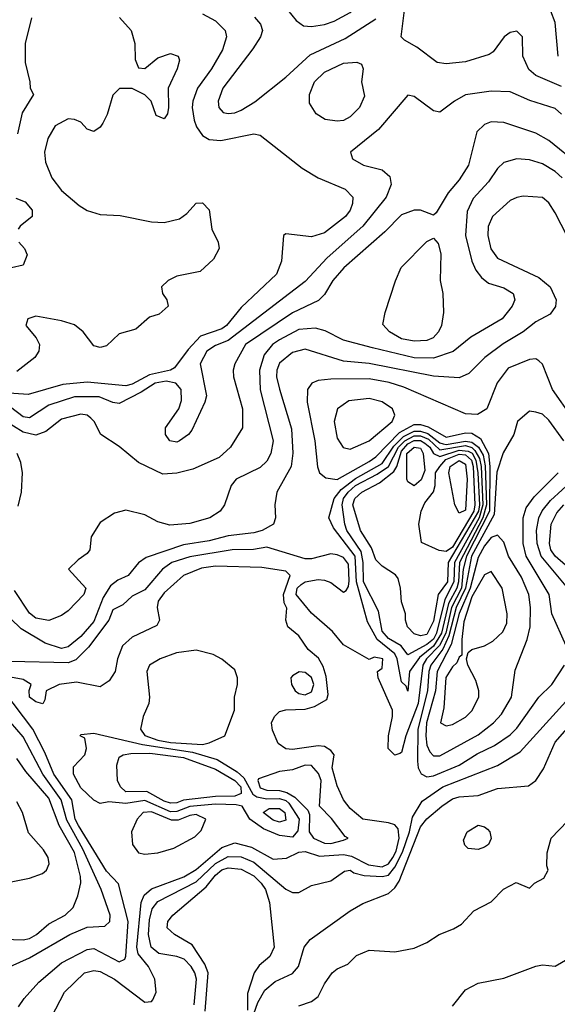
# Model space of a CAD drawing. Header units: inches. Extents: x 1793389 to 1900389, y 320802 to 470796.
# Tile 326 of 656: x 1840519 to 1842197, y 422392 to 425464. Entities that reach past the tile are written whole.
import ezdxf

# ---------------------------------------------------------------- set-up
doc = ezdxf.new("R2010")
doc.units = ezdxf.units.IN
doc.header["$MEASUREMENT"] = 0
doc.layers.add('B8442', color=7, linetype='Continuous')

msp = doc.modelspace()

# ---------------------------------------------------------------- linework, layer by layer
at = {"layer": 'B8442', "color": 2}
for points, elevation in [([(1841386.3, 425706.3), (1841290, 425692), (1841270, 425683.7), (1841224, 425650), (1841210.7, 425630), (1841207.7, 425610), (1841216.3, 425590), (1841234.8, 425570), (1841333.3, 425513.3), (1841354.7, 425494.7), (1841381.7, 425461.7), (1841404.7, 425444.7), (1841430, 425442.4), (1841470, 425448.5), (1841500.8, 425459.2), (1841550, 425486.4), (1841595.3, 425524.7), (1841608, 425550), (1841614.3, 425590), (1841609.6, 425610), (1841591.8, 425631.8), (1841425.6, 425705.6)], 350), ([(1841510, 425147), (1841472.1, 425152.1), (1841444, 425170), (1841423.7, 425203.7), (1841423.7, 425230), (1841439.5, 425270), (1841470, 425300.5), (1841530, 425328), (1841570.8, 425330.8), (1841585.4, 425325.4), (1841590.8, 425310.8), (1841586, 425270), (1841594.6, 425225.4), (1841579.1, 425190), (1841550, 425160.9), (1841530, 425149.5)], 342), ([(1841750, 424460.5), (1841710, 424468.2), (1841672.7, 424490), (1841652.5, 424512.5), (1841659.6, 424550), (1841691.3, 424648.7), (1841709.7, 424690.3), (1841790, 424771.3), (1841810, 424782), (1841825.4, 424765.4), (1841833.2, 424733.2), (1841830.7, 424650), (1841839.1, 424610), (1841841.6, 424550), (1841834.9, 424510), (1841825.5, 424490), (1841808.8, 424471.2), (1841790, 424462.4)], 350), ([(1841610, 424282.4), (1841545.7, 424274.3), (1841510.8, 424250), (1841500.4, 424210), (1841510, 424158), (1841528.7, 424128.7), (1841550, 424123.8), (1841609.3, 424150), (1841680.9, 424210), (1841689.3, 424230), (1841682.7, 424250), (1841650, 424271.6)], 366), ([(1841850, 424138.3), (1841910, 424149), (1841930, 424145.9), (1841950.4, 424130.4), (1841964.9, 424104.9), (1841971.4, 424071.4), (1841975.3, 423950), (1841964.3, 423910), (1841891.2, 423770), (1841888.6, 423710), (1841883, 423690), (1841857.5, 423642.5), (1841835.3, 423550), (1841810.3, 423509.7), (1841766.6, 423473.4), (1841735.2, 423430), (1841730, 423368.7), (1841724.7, 423384.7), (1841710, 423398), (1841697.5, 423470), (1841690, 423485.1), (1841634.2, 423530), (1841604.9, 423584.9), (1841569.9, 423709.9), (1841565.7, 423790), (1841498, 423878), (1841483.7, 423910), (1841500.3, 423970), (1841522.2, 423997.8), (1841567.2, 424032.8), (1841650, 424079), (1841686.3, 424133.7), (1841716.5, 424163.5), (1841750, 424180.5), (1841770, 424180.5), (1841793.1, 424173.1), (1841830, 424144), (1841840.6, 424140.6)], 358), ([(1841830, 424122.2), (1841910, 424135.2), (1841930, 424129.2), (1841939.8, 424119.8), (1841954.3, 424094.3), (1841959.3, 424070), (1841964.4, 423950), (1841952.7, 423910), (1841875.8, 423770), (1841873.8, 423710), (1841845.3, 423654.7), (1841819.7, 423550), (1841810, 423531.5), (1841790, 423514.6), (1841730, 423482.6), (1841709.8, 423510), (1841670, 423532.8), (1841650, 423556.2), (1841638.7, 423618.7), (1841591.5, 423710), (1841590.6, 423770), (1841584.7, 423804.7), (1841540.2, 423870), (1841533.2, 423890), (1841525, 423950), (1841529.9, 423970.1), (1841543.9, 423990), (1841567, 424010), (1841634.6, 424045.4), (1841670.3, 424069.7), (1841701.1, 424130), (1841720.7, 424150), (1841750, 424165.2), (1841770, 424165.3), (1841794.9, 424154.9)], 354), ([(1841830, 424100.7), (1841890, 424121.1), (1841918.1, 424118.1), (1841930.9, 424110.9), (1841942.4, 424090), (1841948.7, 424050), (1841953.6, 423950), (1841950.6, 423930), (1841855.8, 423770), (1841853.9, 423710), (1841824.9, 423670), (1841810, 423587), (1841790, 423545.3), (1841770, 423541.1), (1841750, 423547.6), (1841729.2, 423570), (1841722.7, 423590), (1841722.7, 423610), (1841710, 423648), (1841707.6, 423690), (1841700.2, 423720.2), (1841692, 423732), (1841650, 423759), (1841630, 423779), (1841616.4, 423816.4), (1841583, 423870), (1841558.9, 423950), (1841565.4, 423970), (1841586.3, 423990), (1841641.5, 424018.5), (1841686.1, 424053.9), (1841695.9, 424070), (1841710, 424117.3), (1841730, 424140.1), (1841750, 424151.1), (1841770, 424150.8), (1841783.1, 424143.1), (1841798.4, 424130), (1841810.5, 424110.5)], 350), ([(1841750, 424009), (1841730, 424022), (1841727, 424030), (1841727.5, 424110), (1841750, 424130.6), (1841770, 424127), (1841778.5, 424110), (1841782.8, 424057.2), (1841772.3, 424027.7)], 346), ([(1841850, 423804.4), (1841827.6, 423807.6), (1841773.2, 423833.2), (1841764.5, 423890), (1841772.3, 423930), (1841783.3, 423956.7), (1841810, 423990.8), (1841816, 424010), (1841816.9, 424050), (1841829.6, 424070), (1841848.5, 424091.5), (1841890, 424108.2), (1841910, 424106), (1841928.4, 424090), (1841933.7, 424070), (1841939.7, 423950), (1841936, 423930), (1841870, 423817.8)], 346), ([(1841890, 423924), (1841877.2, 423950), (1841858.5, 424050), (1841862.4, 424070), (1841890, 424088.9), (1841910, 424077.4), (1841915, 424030), (1841910, 423934)], 342), ([(1842010, 423856), (1841990, 423847.8), (1841970, 423822.6), (1841950, 423786), (1841924.4, 423690), (1841890.8, 423610.8), (1841865.5, 423514.5), (1841821.5, 423430), (1841816.1, 423370), (1841789, 423270), (1841786, 423230), (1841790, 423200.7), (1841799.4, 423179.4), (1841810, 423166.7), (1841830, 423167.2), (1841950, 423232.2), (1841998, 423270), (1842022.8, 423297.2), (1842053.6, 423350), (1842065.6, 423434.4), (1842102.9, 423530), (1842111.6, 423570), (1842112.8, 423630), (1842107.8, 423670), (1842084.6, 423724.6), (1842044.7, 423790), (1842030, 423834)], 370), ([(1841990, 423742.7), (1841970, 423732.3), (1841930, 423663.5), (1841905, 423585), (1841898.3, 423530), (1841898.8, 423481.2), (1841890, 423475.3), (1841883.1, 423456.9), (1841870, 423444.5), (1841848.8, 423411.2), (1841843.1, 423316.9), (1841832, 423270), (1841850, 423261), (1841870, 423264.9), (1841910, 423288), (1841930, 423307.3), (1841952.3, 423350), (1841952.3, 423370), (1841942.5, 423402.5), (1841917.2, 423450), (1841913.2, 423470), (1841919, 423490), (1841930, 423498.8), (1841970, 423510.5), (1841995.6, 423524.4), (1842026.5, 423553.5), (1842039.1, 423580.9), (1842040.5, 423610), (1842025.1, 423690)], 374), ([(1841070, 423497.2), (1841008.9, 423488.9), (1840958, 423470), (1840924.7, 423450), (1840916, 423430), (1840924, 423350), (1840922, 423330), (1840904.4, 423290), (1840896.5, 423250), (1840910, 423230.4), (1840950, 423216.1), (1840990, 423208.5), (1841090, 423202.8), (1841110, 423207.2), (1841159.3, 423230), (1841189.6, 423310), (1841189.3, 423350), (1841199.3, 423390), (1841199.3, 423410), (1841190, 423435.3), (1841150, 423469), (1841123.2, 423483.2)], 370), ([(1841390.7, 423429.3), (1841370, 423417.2), (1841364.9, 423410), (1841367.7, 423390), (1841379.1, 423370), (1841390, 423361.6), (1841410, 423357.6), (1841430, 423366.3), (1841437.3, 423390), (1841430, 423411.8), (1841410, 423426.6)], 370), ([(1841290, 423033.4), (1841330, 423033.9), (1841350, 423027.8), (1841359.3, 423019.3), (1841391.5, 422970), (1841387.2, 422932.8), (1841370, 422913.3), (1841330, 422918.9), (1841279.7, 422939.7), (1841236.9, 422970), (1841213.3, 423010), (1841194.4, 423014.4), (1841130, 423016.4), (1841050, 423009.3), (1841010, 422993), (1840990, 422992.9), (1840910, 423027.7), (1840850, 423018.2), (1840796.9, 423023.1), (1840770, 423018), (1840750, 423028.7), (1840710, 423067), (1840686.6, 423110), (1840687, 423133), (1840722, 423170), (1840728, 423190), (1840722, 423222), (1840708, 423230), (1840710, 423234), (1840750, 423238), (1840902.6, 423202.6), (1841058.8, 423178.8), (1841135.6, 423155.6), (1841197.5, 423117.5), (1841218.6, 423098.6), (1841247, 423047), (1841259.1, 423039.1)], 366), ([(1840990, 423019.1), (1840970, 423025.2), (1840916.1, 423056.1), (1840850, 423054.8), (1840833.7, 423070), (1840824.2, 423090), (1840822.3, 423137.7), (1840830, 423162.8), (1840842, 423170), (1840865.9, 423174.1), (1840924.8, 423175.2), (1841030, 423161.5), (1841130, 423125), (1841190.1, 423090.1), (1841209.2, 423070), (1841210.7, 423049.3), (1841190, 423041.6), (1841130, 423040.5), (1841030, 423028.5), (1841010, 423020.2)], 362), ([(1841410, 423138.3), (1841370, 423123.5), (1841330, 423118.5), (1841264.7, 423095.3), (1841262, 423090), (1841270, 423067.2), (1841290, 423060.2), (1841330, 423058.5), (1841352.5, 423052.5), (1841378.1, 423038.1), (1841418, 422998), (1841423.9, 422983.9), (1841422.2, 422930), (1841435.5, 422910), (1841470, 422894.6), (1841490, 422893.4), (1841530, 422903.8), (1841544, 422910), (1841535.1, 422915.1), (1841491.8, 422971.8), (1841455.1, 423010), (1841459.8, 423090), (1841451.9, 423111.9), (1841430, 423136.9)], 370), ([(1841330, 422959.7), (1841310, 422966), (1841278.7, 422990), (1841297.7, 423002.3), (1841330, 423002.6), (1841346.4, 422990), (1841350, 422966)], 362), ([(1840930, 422992.3), (1840904, 422990), (1840885.5, 422970), (1840867.7, 422930), (1840870.7, 422890.7), (1840890, 422864.7), (1840910, 422860.7), (1840950, 422864.4), (1841000.5, 422879.5), (1841065.7, 422914.3), (1841085.4, 422934.6), (1841099.6, 422970), (1841070, 422984.4), (1841050, 422981.4), (1841013.9, 422966.1), (1840993.1, 422966.9)], 370), ([(1841950, 422875.3), (1841918, 422878), (1841908.4, 422888.4), (1841904, 422904), (1841915.3, 422930), (1841950, 422950.8), (1841970, 422946), (1841978.5, 422938.5), (1841986, 422930), (1841990.7, 422909.3), (1841982, 422890), (1841970, 422882)], 354)]:
    msp.add_lwpolyline(points, close=True, dxfattribs=dict(at, elevation=elevation))
for points, elevation in [([(1842210, 425255.1), (1842130, 425289.6), (1842108.1, 425308.1), (1842089.2, 425350), (1842088, 425410), (1842070, 425428), (1842050, 425424), (1842031.3, 425410), (1841996.3, 425363.7), (1841984.5, 425355.5), (1841910, 425332.3), (1841850, 425326), (1841822, 425330), (1841758, 425378), (1841720.2, 425400.2), (1841709.2, 425410), (1841722, 425510)], 342), ([(1842199.5, 425350), (1842190, 425455.3), (1842176.2, 425490)], 338), ([(1841090, 425482.4), (1841130, 425460.5), (1841160.7, 425430), (1841164.9, 425410), (1841152.4, 425370), (1841117.6, 425310), (1841074.4, 425250), (1841059.5, 425210), (1841057, 425190), (1841063.1, 425150), (1841070.4, 425130), (1841090, 425102), (1841110.3, 425090.3), (1841146.9, 425086.9), (1841250, 425107.7), (1841270, 425104), (1841400.6, 425000.6), (1841450, 424970.4), (1841534.7, 424934.7), (1841559.1, 424910), (1841558, 424890), (1841550.4, 424870), (1841535.5, 424850), (1841470, 424798.4), (1841430, 424786), (1841350, 424795.3), (1841342, 424790), (1841336, 424710), (1841320.7, 424670), (1841210, 424566), (1841164.9, 424510), (1841150, 424498.8), (1841083.2, 424476.8), (1841045.1, 424434.9), (1841002.5, 424377.5), (1840989.3, 424370.7), (1840923.9, 424356.1), (1840870, 424326.3), (1840850, 424321.8), (1840730, 424333), (1840654.3, 424325.7), (1840545.1, 424294.9), (1840395.4, 424304.6)], 342), ([(1840830.3, 425470.3), (1840867.3, 425430), (1840878.8, 425390), (1840879.6, 425339.6), (1840890, 425314), (1840910, 425312), (1840950, 425344.7), (1840990, 425358), (1841014, 425350), (1841018, 425338), (1841010.8, 425310), (1840982.8, 425250), (1840984, 425190), (1840980.7, 425170), (1840970, 425154), (1840944.5, 425164.5), (1840929, 425210), (1840910, 425229), (1840870, 425248.7), (1840831.1, 425248.9), (1840810, 425228), (1840792.5, 425167.5), (1840778.8, 425141.2), (1840770, 425128.7), (1840750, 425115.3), (1840730, 425122), (1840710, 425144), (1840690, 425152.3), (1840670, 425154.5), (1840630, 425132.3), (1840607.1, 425092.9), (1840596.3, 425050), (1840599.3, 425019.3), (1840619.1, 424970), (1840650, 424930.7), (1840704.4, 424884.4), (1840730, 424868), (1840770, 424855.5), (1840832.8, 424852.8), (1840930, 424833.4), (1840970, 424830.6), (1841017.5, 424842.5), (1841040.9, 424859.1), (1841070, 424891.3), (1841090, 424892), (1841110.7, 424870.7), (1841118.8, 424810), (1841138, 424770), (1841142, 424750), (1841123.6, 424716.4), (1841082, 424678), (1841010, 424664), (1840982, 424650), (1840962, 424630), (1840964.7, 424610), (1840978, 424590), (1840982, 424570), (1840954.8, 424545.2), (1840924.5, 424535.5), (1840881.4, 424498.6), (1840830, 424484), (1840790, 424446), (1840770, 424441.2), (1840750, 424446), (1840717.2, 424490), (1840690, 424512), (1840650, 424524.5), (1840570, 424539), (1840544.7, 424530), (1840538, 424510), (1840570.7, 424470.7), (1840581, 424450), (1840578.8, 424430), (1840566, 424410), (1840510, 424366)], 338), ([(1840556, 425470), (1840536, 425390), (1840536, 425330), (1840551.3, 425270), (1840552, 425250), (1840562, 425230), (1840526.6, 425173.4), (1840512.3, 425107.7)], 334), ([(1841251.8, 425471.8), (1841270.7, 425450), (1841277.3, 425430), (1841270.7, 425410), (1841247.1, 425372.9), (1841153, 425250), (1841138, 425210), (1841140.7, 425190), (1841154, 425174), (1841170, 425170.7), (1841190, 425173.4), (1841210, 425182), (1841252.9, 425207.1), (1841350, 425284.9), (1841425.6, 425354.4), (1841535.1, 425404.9), (1841630, 425466)], 346), ([(1842210, 425169.4), (1842190, 425187), (1842111.4, 425211.4), (1842050, 425238.4), (1841990, 425240.7), (1841910.4, 425229.6), (1841876, 425210), (1841830, 425175.3), (1841810, 425179), (1841750, 425224), (1841730, 425228.7), (1841639, 425121), (1841551.3, 425050), (1841558, 425030), (1841592, 425010), (1841650, 424995.5), (1841674.2, 424974.2), (1841678, 424950), (1841662.4, 424910), (1841590, 424819.6), (1841478.9, 424721.1), (1841410, 424647.3), (1841170, 424462.4), (1841130, 424447), (1841103, 424430), (1841082.8, 424390), (1841102, 424290), (1841097.3, 424270), (1841056.7, 424183.3), (1841046, 424170), (1841018, 424150), (1841010, 424146), (1840988, 424150), (1840974, 424170), (1840974, 424190), (1841016, 424250), (1841024.1, 424275.9), (1841022.9, 424310), (1841006, 424330), (1840976.5, 424336.5), (1840942.4, 424330), (1840898.5, 424301.5), (1840830, 424266.6), (1840810, 424269.5), (1840767.2, 424287.2), (1840690, 424287.6), (1840610, 424261.5), (1840550, 424221.7), (1840530, 424224.4), (1840490, 424254.5)], 346), ([(1842265.1, 425010), (1842170, 425087), (1842130, 425109.5), (1842030, 425142.7), (1841990, 425145.2), (1841970, 425137.2), (1841945.8, 425114.2), (1841919.3, 425010), (1841890, 424963.7), (1841856.2, 424923.8), (1841819.1, 424860.9), (1841810, 424854), (1841770, 424869.2), (1841750, 424869.3), (1841710, 424855.1), (1841658.5, 424801.5), (1841530.4, 424690), (1841496.4, 424650), (1841470, 424606), (1841452, 424588), (1841370, 424549.7), (1841224.2, 424450), (1841190.5, 424390), (1841185.5, 424370), (1841186, 424350), (1841214.9, 424250), (1841214, 424190), (1841177.3, 424130), (1841141.7, 424098.3), (1841059, 424061), (1841010, 424049.5), (1840966.2, 424046.2), (1840890, 424082), (1840830, 424132), (1840772.7, 424170), (1840751.8, 424210), (1840740.8, 424220.8), (1840730, 424229.5), (1840710, 424233.3), (1840650, 424217.6), (1840600.9, 424179.1), (1840570, 424168), (1840530, 424177.3), (1840470, 424214.8)], 350), ([(1842211.8, 424970), (1842189.7, 424989.7), (1842150, 425013.6), (1842110, 425027), (1842070.6, 425029.4), (1842030, 425018), (1842010, 424999.3), (1841982, 424958), (1841934.4, 424905.6), (1841914.9, 424865.1), (1841910.3, 424790), (1841930.3, 424710.3), (1841942.3, 424682.3), (1841959.9, 424659.9), (1841982, 424642), (1842030, 424627.7), (1842058.8, 424610), (1842064, 424590), (1842056.3, 424570), (1842024.9, 424530), (1841927.2, 424472.8), (1841871.5, 424428.5), (1841810, 424407.3), (1841750, 424408.7), (1841619.5, 424439.5), (1841530, 424463.6), (1841472.6, 424492.6), (1841441.7, 424501.7), (1841390, 424497.4), (1841330, 424465.4), (1841308.4, 424450), (1841282.2, 424417.8), (1841267.2, 424370), (1841269, 424309), (1841310.3, 424150), (1841302.4, 424110), (1841290, 424086), (1841270, 424067), (1841194.8, 424030), (1841178.8, 424010), (1841158, 423950), (1841144.7, 423930), (1841112, 423910), (1841050, 423892.3), (1840987.2, 423887.2), (1840950, 423897.2), (1840910, 423919), (1840850, 423934), (1840815.3, 423924.7), (1840770, 423895.3), (1840742, 423850), (1840738, 423810), (1840730, 423798), (1840701.4, 423778.6), (1840671.3, 423750), (1840726, 423690), (1840718.8, 423670), (1840670, 423619), (1840650, 423605.2), (1840610.5, 423589.5), (1840570, 423597), (1840550, 423612.3), (1840502.5, 423682.5)], 354), ([(1842247.3, 424750), (1842190, 424861.2), (1842170, 424892.7), (1842150, 424909.2), (1842090, 424912.7), (1842070, 424909.4), (1842050, 424899.3), (1841994, 424850), (1841981.3, 424818.7), (1841980.4, 424790), (1841989, 424749), (1842010, 424719.3), (1842139.2, 424659.2), (1842174, 424630), (1842193, 424590), (1842190.6, 424569.4), (1842174.6, 424545.4), (1842130, 424520.7), (1842090, 424489.5), (1842027.9, 424452.1), (1841970.3, 424409.7), (1841920.4, 424359.6), (1841890, 424346.6), (1841810, 424351.2), (1841610, 424390.9), (1841530, 424398.3), (1841410, 424435.6), (1841370, 424425.6), (1841330, 424391.8), (1841321.1, 424370), (1841320.3, 424350), (1841330, 424311.3), (1841367.3, 424187.3), (1841371.9, 424111.9), (1841366, 424070), (1841322, 423990), (1841314.8, 423950), (1841317.3, 423910), (1841310.7, 423890), (1841276, 423870), (1841250, 423862.7), (1841170, 423853.1), (1841110, 423838), (1841030, 423825.3), (1840914.3, 423785.7), (1840890.3, 423769.7), (1840857.3, 423730), (1840824.9, 423715.1), (1840802.2, 423697.8), (1840779.4, 423660.6), (1840750, 423586.3), (1840710, 423539.7), (1840670, 423506.9), (1840650, 423502.3), (1840598.2, 423518.2), (1840523.5, 423563.5), (1840490, 423595.1)], 358), ([(1840507.1, 424907.1), (1840535.9, 424895.9), (1840558, 424870), (1840558, 424850), (1840520.4, 424819.6), (1840514, 424810)], 334), ([(1840516.3, 424770), (1840534, 424750), (1840542.8, 424730), (1840530, 424698), (1840494, 424690)], 334), ([(1842243, 424223), (1842182, 424310), (1842150, 424389), (1842139.1, 424399.1), (1842130, 424406), (1842110, 424403.7), (1842043.6, 424376.4), (1842008.8, 424331.2), (1841976.3, 424250), (1841948, 424232), (1841910, 424234), (1841717.8, 424317.8), (1841671.8, 424331.8), (1841610, 424343.1), (1841490, 424342.4), (1841450, 424338), (1841430.5, 424329.5), (1841417.3, 424310), (1841416.4, 424270), (1841440.3, 424150), (1841448.4, 424068.4), (1841454.8, 424050), (1841474.9, 424034.9), (1841510, 424028.9), (1841610, 424085.8), (1841630, 424099.6), (1841704.1, 424175.9), (1841750, 424200.8), (1841770, 424200.5), (1841793.3, 424193.3), (1841850, 424161), (1841910, 424174.6), (1841930, 424173.7), (1841957.1, 424157.1), (1841982, 424110), (1841986.4, 424070), (1841984.9, 423930), (1841913.2, 423790), (1841902.9, 423750), (1841897.2, 423690), (1841867, 423630), (1841848.4, 423550), (1841829, 423511), (1841788.9, 423470), (1841777, 423450), (1841762.6, 423330), (1841723.7, 423230), (1841710, 423178), (1841705.4, 423174.6), (1841690, 423168.7), (1841669.4, 423190), (1841669.6, 423229.6), (1841682.6, 423290), (1841682.6, 423310), (1841637.2, 423410), (1841635.3, 423430), (1841650, 423441), (1841651.8, 423470), (1841625.5, 423474.5), (1841610, 423468), (1841530, 423513.2), (1841495.1, 423555.1), (1841430, 423612), (1841381.4, 423670), (1841384.8, 423690), (1841397.9, 423702.1), (1841410, 423710.2), (1841450, 423716.9), (1841470, 423715.5), (1841490, 423707.9), (1841530, 423678), (1841537.4, 423682.6), (1841544.7, 423695.3), (1841546.9, 423713.1), (1841544.9, 423764.9), (1841530, 423785.7), (1841510, 423794.3), (1841490, 423797), (1841430, 423782), (1841410, 423782), (1841290, 423818), (1841249, 423811), (1841182, 423810), (1841050, 423787.6), (1840993.4, 423770), (1840964.4, 423750), (1840910, 423684.5), (1840870, 423665.2), (1840841.4, 423638.6), (1840810, 423622.7), (1840797, 423590), (1840734.2, 423505.8), (1840693.9, 423466.1), (1840670, 423456.8), (1840490, 423461)], 362), ([(1842217, 424150), (1842170, 424214), (1842150, 424232.7), (1842130, 424239), (1842110, 424242), (1842072, 424210), (1842061, 424170), (1842027.3, 424112.7), (1842008.4, 424051.6), (1841999.5, 423920.5), (1841928.5, 423790), (1841910.1, 423690), (1841881.3, 423630), (1841858.7, 423541.3), (1841839.6, 423500.4), (1841801.9, 423450), (1841795.8, 423430), (1841791.9, 423370), (1841761.6, 423250), (1841760.2, 423150), (1841762.8, 423130), (1841771.4, 423111.4), (1841790, 423101.1), (1841810, 423104.9), (1841890, 423138.3), (1841946.6, 423173.4), (1842000.9, 423199.1), (1842050, 423232.4), (1842070, 423253), (1842139.5, 423350), (1842179.5, 423390), (1842219.5, 423450)], 366), ([(1840514.1, 423945.9), (1840524.8, 423990), (1840527.8, 424050), (1840522.7, 424082.7), (1840511.8, 424110)], 354), ([(1842224.5, 423510), (1842179.5, 423610), (1842171.5, 423670), (1842099.2, 423790), (1842089.8, 423829.8), (1842089.7, 423910), (1842099.3, 423940.7), (1842124.5, 423975.5), (1842199.7, 424050)], 366), ([(1842229.7, 423690), (1842146.2, 423790), (1842134, 423830), (1842131.9, 423870), (1842138.7, 423910), (1842149, 423931), (1842175.9, 423964.1), (1842248, 424030)], 362), ([(1842270, 423720.5), (1842189.8, 423790), (1842176.8, 423810), (1842171.8, 423830), (1842177.2, 423890), (1842194.9, 423925.1), (1842216.9, 423950)], 358), ([(1840590, 422298), (1840659.3, 422430), (1840721.2, 422490), (1840750, 422497.1), (1840770, 422494.4), (1840815.5, 422470), (1840910, 422399.1), (1840930, 422401), (1840934.5, 422405.5), (1840944.5, 422430), (1840941.3, 422470), (1840921.1, 422510), (1840889.2, 422549.2), (1840884.8, 422570), (1840898.2, 422710), (1840908, 422732), (1840930, 422752.4), (1841031.6, 422790), (1841070, 422812.9), (1841150, 422881.5), (1841190, 422895.3), (1841242, 422882), (1841310, 422844.9), (1841352.1, 422847.9), (1841390, 422866.4), (1841410, 422868.5), (1841454.5, 422854.5), (1841530, 422859.8), (1841554.1, 422854.1), (1841607.5, 422827.5), (1841650, 422821.3), (1841670, 422830.2), (1841683.8, 422850), (1841693.6, 422870), (1841703.2, 422910), (1841699.6, 422939.6), (1841690, 422951.6), (1841670, 422957.6), (1841589.7, 422969.7), (1841550, 423002.7), (1841529.6, 423030), (1841510, 423074), (1841494, 423130), (1841500.7, 423170), (1841490, 423183.7), (1841470, 423195.8), (1841450, 423198.3), (1841370, 423187), (1841350, 423189.2), (1841325.6, 423205.6), (1841307.7, 423247.7), (1841304.5, 423270), (1841314.5, 423290), (1841330, 423305.5), (1841349.7, 423310.3), (1841410, 423312.4), (1841439.3, 423320.7), (1841477.2, 423342.8), (1841481.2, 423358.8), (1841475.1, 423415.1), (1841465.9, 423445.9), (1841451.9, 423471.9), (1841419.1, 423499.1), (1841390, 423541.2), (1841356, 423570), (1841349.3, 423590), (1841352.3, 423627.7), (1841344.7, 423644.7), (1841342.7, 423670), (1841363, 423730), (1841350, 423743), (1841274.8, 423754.8), (1841130, 423758.8), (1841086.9, 423753.1), (1841030.7, 423730), (1840970, 423675.8), (1840951.7, 423650), (1840947.7, 423630), (1840955.5, 423590), (1840946.6, 423573.4), (1840870, 423537.6), (1840840.4, 423510), (1840824, 423470), (1840817.3, 423430), (1840798.5, 423401.5), (1840770, 423382.7), (1840696.6, 423396.6), (1840642, 423390), (1840602, 423370), (1840598, 423342), (1840591, 423329), (1840570, 423335.3), (1840549.3, 423350), (1840549.1, 423370.9), (1840555.3, 423390), (1840530, 423405.2), (1840490, 423412.3)], 366), ([(1840515.9, 422384.1), (1840532.7, 422410), (1840578.8, 422461.2), (1840650, 422521.3), (1840730, 422563.1), (1840750, 422565.7), (1840830, 422524.9), (1840847.3, 422532.7), (1840850, 422542), (1840857.6, 422650), (1840827.7, 422767.7), (1840790, 422807), (1840702.6, 422950), (1840692.7, 422970), (1840682.2, 423030), (1840625.3, 423110), (1840598, 423178), (1840560.4, 423250), (1840470, 423369.6)], 370), ([(1841063.5, 422390), (1841070.6, 422470.6), (1841066, 422490), (1841054.5, 422510), (1841032.8, 422532.8), (1841010, 422541), (1840953.2, 422550), (1840929.7, 422570), (1840921.1, 422610), (1840924.6, 422655.4), (1840932.3, 422690), (1840950, 422712.7), (1841070, 422774.5), (1841130, 422831.7), (1841170, 422853.2), (1841210, 422851.9), (1841250, 422835.2), (1841350, 422750.7), (1841370, 422740.7), (1841390, 422740.7), (1841430, 422762.8), (1841490, 422777.3), (1841532.3, 422807.7), (1841550, 422810.3), (1841562, 422802), (1841593.9, 422793.9), (1841650, 422790.9), (1841670, 422795), (1841690, 422819.6), (1841713.4, 422866.6), (1841735, 422930), (1841744.4, 422975.6), (1841774.6, 423025.4), (1841839.5, 423070), (1842010, 423137), (1842080.7, 423179.3), (1842223.7, 423336.3)], 362), ([(1840489, 422510), (1840550, 422537.1), (1840676, 422610), (1840730, 422632.2), (1840784.5, 422635.5), (1840800.9, 422650), (1840801.6, 422670), (1840773.1, 422750), (1840716, 422876), (1840666.6, 422966.6), (1840648.2, 423030), (1840591.4, 423110), (1840530, 423226.3), (1840490, 423272.3)], 374), ([(1841250, 422362), (1841262, 422398), (1841283.7, 422436.3), (1841316.6, 422463.4), (1841370, 422488), (1841389.3, 422510), (1841406.6, 422570), (1841425.6, 422594.4), (1841550, 422684), (1841590, 422706.8), (1841670, 422738), (1841690, 422754.9), (1841703.5, 422776.5), (1841770, 422946), (1841790, 422970.3), (1841836.2, 423010), (1841870, 423032.9), (1841890, 423038.7), (1841950, 423043.7), (1842010, 423065.3), (1842106.3, 423073.7), (1842129.5, 423090.5), (1842153.6, 423126.4), (1842189.6, 423210), (1842250, 423278.4)], 358), ([(1840470, 422595.5), (1840530, 422593.4), (1840550, 422597.4), (1840571.8, 422610), (1840610, 422643.1), (1840660.9, 422670), (1840686.5, 422693.5), (1840700.9, 422730), (1840709.5, 422770.5), (1840709.4, 422790.6), (1840690, 422866), (1840642.7, 422950), (1840610, 423034.7), (1840538.3, 423118.3), (1840510, 423159)], 378), ([(1840403.3, 422756.7), (1840550, 422785.3), (1840590, 422799.5), (1840602.9, 422810), (1840611.5, 422830), (1840607.6, 422850), (1840593.7, 422873.7), (1840546.8, 422926.8), (1840527.6, 422990), (1840510, 423023.7)], 382), ([(1841390, 422386.8), (1841430, 422400.7), (1841450, 422416), (1841470, 422456), (1841494, 422490), (1841510, 422502.8), (1841542.7, 422517.3), (1841570, 422544.7), (1841610, 422561), (1841690, 422556), (1841750, 422566.8), (1841790, 422584.7), (1841828, 422610), (1841872.9, 422627.1), (1841898, 422642), (1841936.4, 422683.6), (1841990, 422712), (1842028.9, 422751.1), (1842068.4, 422771.6), (1842110, 422754), (1842126, 422770), (1842154.6, 422785.4), (1842168, 422810), (1842164, 422824), (1842164.7, 422864.7), (1842177.2, 422910), (1842254.5, 422990)], 354), ([(1841098, 422370), (1841107.6, 422490), (1841097.1, 422517.1), (1841057, 422577), (1841002, 422610), (1840979, 422630), (1840981.2, 422650), (1840997.2, 422670), (1841101.5, 422758.5), (1841130, 422794.7), (1841150, 422811.1), (1841170, 422818), (1841210, 422813.6), (1841250, 422792.4), (1841272.4, 422770), (1841285.8, 422750), (1841299, 422710), (1841312.7, 422570), (1841299.2, 422540.8), (1841266.9, 422513.1), (1841250.7, 422490), (1841230, 422426), (1841230, 422374)], 358), ([(1841870, 422386), (1841910, 422437.3), (1841950, 422458), (1842030, 422473.4), (1842130, 422511), (1842150, 422514.8), (1842190, 422510.8), (1842230, 422533.4)], 350)]:
    msp.add_lwpolyline(points, dxfattribs=dict(at, elevation=elevation))

doc.saveas('drawing.dxf')
